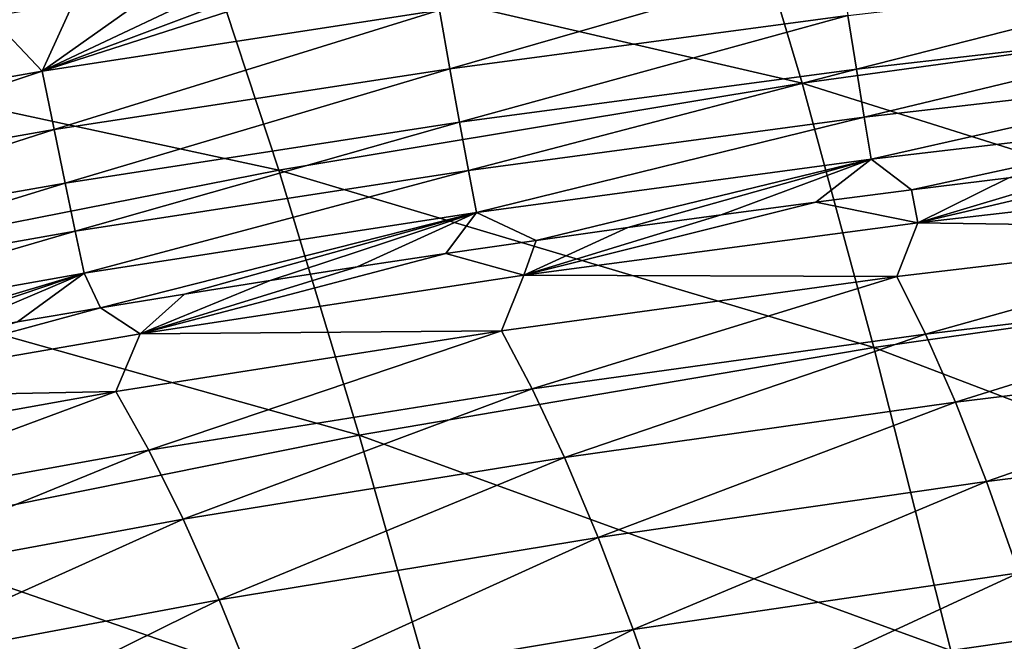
# Model space of a CAD drawing. Header units: millimetres. Extents: x -300 to 300, y -500 to 500.
# Tile 716 of 988: x -95 to -76, y 471 to 483. Entities that reach past the tile are written whole.
import ezdxf

# ---------------------------------------------------------------- set-up
doc = ezdxf.new("R2010")
doc.units = ezdxf.units.MM
doc.header["$LTSCALE"] = 81.481481
for name, color, linetype in [('20', 7, 'CONTINUOUS'), ('22', 7, 'CONTINUOUS'), ('25', 7, 'CONTINUOUS')]:
    doc.layers.add(name, color=color, linetype=linetype)

msp = doc.modelspace()

# ---------------------------------------------------------------- linework, layer by layer
at = {"layer": '20', "color": 7, "linetype": 'CONTINUOUS'}
for points in [[(-101.49, 482.276, 26.946), (-91.508, 484.192, 27.01), (-102.941, 485.894, 22.019), (-101.49, 482.276, 26.946)], [(-91.508, 484.192, 27.01), (-79.917, 481.502, 31.713), (-81.211, 485.856, 27.068), (-91.508, 484.192, 27.01)], [(-79.917, 481.502, 31.713), (-69.46, 482.94, 31.772), (-81.211, 485.856, 27.068), (-79.917, 481.502, 31.713)], [(-101.49, 482.276, 26.946), (-90.064, 479.818, 31.646), (-91.508, 484.192, 27.01), (-101.49, 482.276, 26.946)], [(-90.064, 479.818, 31.646), (-79.917, 481.502, 31.713), (-91.508, 484.192, 27.01), (-90.064, 479.818, 31.646)], [(-79.917, 481.502, 31.713), (-68.237, 477.829, 36.129), (-69.46, 482.94, 31.772), (-79.917, 481.502, 31.713)], [(-99.905, 477.88, 31.572), (-90.064, 479.818, 31.646), (-101.49, 482.276, 26.946), (-99.905, 477.88, 31.572)], [(-90.064, 479.818, 31.646), (-78.521, 476.377, 36.064), (-79.917, 481.502, 31.713), (-90.064, 479.818, 31.646)], [(-78.521, 476.377, 36.064), (-68.237, 477.829, 36.129), (-79.917, 481.502, 31.713), (-78.521, 476.377, 36.064)], [(-99.905, 477.88, 31.572), (-88.505, 474.678, 35.99), (-90.064, 479.818, 31.646), (-99.905, 477.88, 31.572)], [(-88.505, 474.678, 35.99), (-78.521, 476.377, 36.064), (-90.064, 479.818, 31.646), (-88.505, 474.678, 35.99)], [(-98.191, 472.726, 35.907), (-88.505, 474.678, 35.99), (-99.905, 477.88, 31.572), (-98.191, 472.726, 35.907)], [(-78.521, 476.377, 36.064), (-66.93, 471.961, 40.201), (-68.237, 477.829, 36.129), (-78.521, 476.377, 36.064)], [(-88.505, 474.678, 35.99), (-77.028, 470.5, 40.13), (-78.521, 476.377, 36.064), (-88.505, 474.678, 35.99)], [(-77.028, 470.5, 40.13), (-66.93, 471.961, 40.201), (-78.521, 476.377, 36.064), (-77.028, 470.5, 40.13)], [(-98.191, 472.726, 35.907), (-86.834, 468.791, 40.05), (-88.505, 474.678, 35.99), (-98.191, 472.726, 35.907)], [(-86.834, 468.791, 40.05), (-77.028, 470.5, 40.13), (-88.505, 474.678, 35.99), (-86.834, 468.791, 40.05)], [(-96.351, 466.83, 39.961), (-86.834, 468.791, 40.05), (-98.191, 472.726, 35.907), (-96.351, 466.83, 39.961)], [(-77.028, 470.5, 40.13), (-65.543, 465.356, 43.997), (-66.93, 471.961, 40.201), (-77.028, 470.5, 40.13)]]:
    msp.add_3dface(points, dxfattribs=at)
at = {"layer": '22', "color": 7, "linetype": 'CONTINUOUS'}
for points in [[(-69.842, 479.692, 11.594), (-77.673, 478.795, 11.471), (-72.055, 480.114, 10.082), (-69.842, 479.692, 11.594)], [(-72.055, 480.114, 10.082), (-77.673, 478.795, 11.471), (-73.995, 479.892, 10.067), (-72.055, 480.114, 10.082)], [(-73.995, 479.892, 10.067), (-77.673, 478.795, 11.471), (-75.907, 479.665, 10.051), (-73.995, 479.892, 10.067)], [(-75.907, 479.665, 10.051), (-77.673, 478.795, 11.471), (-77.792, 479.433, 10.036), (-75.907, 479.665, 10.051)], [(-69.842, 479.692, 11.594), (-70.206, 478.683, 13.392), (-77.673, 478.795, 11.471), (-69.842, 479.692, 11.594)], [(-77.792, 479.433, 10.036), (-77.673, 478.795, 11.471), (-79.651, 479.196, 10.019), (-77.792, 479.433, 10.036)], [(-77.673, 478.795, 11.471), (-85.309, 477.779, 11.337), (-79.651, 479.196, 10.019), (-77.673, 478.795, 11.471)], [(-79.651, 479.196, 10.019), (-85.309, 477.779, 11.337), (-81.486, 478.953, 10.003), (-79.651, 479.196, 10.019)], [(-81.486, 478.953, 10.003), (-85.309, 477.779, 11.337), (-83.294, 478.706, 9.986), (-81.486, 478.953, 10.003)], [(-77.673, 478.795, 11.471), (-78.075, 477.753, 13.272), (-85.309, 477.779, 11.337), (-77.673, 478.795, 11.471)], [(-70.206, 478.683, 13.392), (-78.075, 477.753, 13.272), (-77.673, 478.795, 11.471), (-70.206, 478.683, 13.392)], [(-83.294, 478.706, 9.986), (-85.309, 477.779, 11.337), (-85.075, 478.454, 9.969), (-83.294, 478.706, 9.986)], [(-78.075, 477.753, 13.272), (-70.206, 478.683, 13.392), (-77.52, 476.638, 15.083), (-78.075, 477.753, 13.272)], [(-77.52, 476.638, 15.083), (-70.206, 478.683, 13.392), (-69.699, 477.577, 15.196), (-77.52, 476.638, 15.083)], [(-85.075, 478.454, 9.969), (-85.309, 477.779, 11.337), (-86.825, 478.199, 9.952), (-85.075, 478.454, 9.969)], [(-85.309, 477.779, 11.337), (-92.752, 476.644, 11.193), (-86.825, 478.199, 9.952), (-85.309, 477.779, 11.337)], [(-86.825, 478.199, 9.952), (-92.752, 476.644, 11.193), (-88.544, 477.941, 9.935), (-86.825, 478.199, 9.952)], [(-88.544, 477.941, 9.935), (-92.752, 476.644, 11.193), (-90.232, 477.679, 9.917), (-88.544, 477.941, 9.935)], [(-85.309, 477.779, 11.337), (-85.746, 476.7, 13.141), (-92.752, 476.644, 11.193), (-85.309, 477.779, 11.337)], [(-90.232, 477.679, 9.917), (-92.752, 476.644, 11.193), (-91.892, 477.414, 9.9), (-90.232, 477.679, 9.917)], [(-78.075, 477.753, 13.272), (-85.746, 476.7, 13.141), (-85.309, 477.779, 11.337), (-78.075, 477.753, 13.272)], [(-85.746, 476.7, 13.141), (-78.075, 477.753, 13.272), (-85.148, 475.576, 14.96), (-85.746, 476.7, 13.141)], [(-85.148, 475.576, 14.96), (-78.075, 477.753, 13.272), (-77.52, 476.638, 15.083), (-85.148, 475.576, 14.96)], [(-77.52, 476.638, 15.083), (-69.699, 477.577, 15.196), (-76.943, 475.319, 16.9), (-77.52, 476.638, 15.083)], [(-76.943, 475.319, 16.9), (-69.699, 477.577, 15.196), (-69.172, 476.267, 17.005), (-76.943, 475.319, 16.9)], [(-91.892, 477.414, 9.9), (-92.752, 476.644, 11.193), (-93.525, 477.145, 9.882), (-91.892, 477.414, 9.9)], [(-92.752, 476.644, 11.193), (-100.005, 475.386, 11.039), (-93.525, 477.145, 9.882), (-92.752, 476.644, 11.193)], [(-93.525, 477.145, 9.882), (-100.005, 475.386, 11.039), (-95.132, 476.873, 9.865), (-93.525, 477.145, 9.882)], [(-85.746, 476.7, 13.141), (-93.224, 475.523, 13.001), (-92.752, 476.644, 11.193), (-85.746, 476.7, 13.141)], [(-93.224, 475.523, 13.001), (-85.746, 476.7, 13.141), (-92.585, 474.389, 14.829), (-93.224, 475.523, 13.001)], [(-92.585, 474.389, 14.829), (-85.746, 476.7, 13.141), (-85.148, 475.576, 14.96), (-92.585, 474.389, 14.829)], [(-92.752, 476.644, 11.193), (-93.224, 475.523, 13.001), (-100.005, 475.386, 11.039), (-92.752, 476.644, 11.193)], [(-85.148, 475.576, 14.96), (-77.52, 476.638, 15.083), (-84.524, 474.247, 16.785), (-85.148, 475.576, 14.96)], [(-84.524, 474.247, 16.785), (-77.52, 476.638, 15.083), (-76.943, 475.319, 16.9), (-84.524, 474.247, 16.785)], [(-76.943, 475.319, 16.9), (-69.172, 476.267, 17.005), (-76.341, 473.78, 18.723), (-76.943, 475.319, 16.9)], [(-76.341, 473.78, 18.723), (-69.172, 476.267, 17.005), (-68.623, 474.738, 18.821), (-76.341, 473.78, 18.723)], [(-93.224, 475.523, 13.001), (-100.51, 474.218, 12.853), (-100.005, 475.386, 11.039), (-93.224, 475.523, 13.001)], [(-100.51, 474.218, 12.853), (-93.224, 475.523, 13.001), (-99.834, 473.072, 14.689), (-100.51, 474.218, 12.853)], [(-99.834, 473.072, 14.689), (-93.224, 475.523, 13.001), (-92.585, 474.389, 14.829), (-99.834, 473.072, 14.689)], [(-92.585, 474.389, 14.829), (-85.148, 475.576, 14.96), (-91.918, 473.047, 16.661), (-92.585, 474.389, 14.829)], [(-91.918, 473.047, 16.661), (-85.148, 475.576, 14.96), (-84.524, 474.247, 16.785), (-91.918, 473.047, 16.661)], [(-84.524, 474.247, 16.785), (-76.943, 475.319, 16.9), (-83.872, 472.696, 18.615), (-84.524, 474.247, 16.785)], [(-83.872, 472.696, 18.615), (-76.943, 475.319, 16.9), (-76.341, 473.78, 18.723), (-83.872, 472.696, 18.615)], [(-76.341, 473.78, 18.723), (-68.623, 474.738, 18.821), (-75.713, 472.007, 20.552), (-76.341, 473.78, 18.723)], [(-99.834, 473.072, 14.689), (-92.585, 474.389, 14.829), (-99.127, 471.718, 16.531), (-99.834, 473.072, 14.689)], [(-99.127, 471.718, 16.531), (-92.585, 474.389, 14.829), (-91.918, 473.047, 16.661), (-99.127, 471.718, 16.531)], [(-91.918, 473.047, 16.661), (-84.524, 474.247, 16.785), (-91.22, 471.485, 18.5), (-91.918, 473.047, 16.661)], [(-91.22, 471.485, 18.5), (-84.524, 474.247, 16.785), (-83.872, 472.696, 18.615), (-91.22, 471.485, 18.5)], [(-83.872, 472.696, 18.615), (-76.341, 473.78, 18.723), (-83.191, 470.912, 20.452), (-83.872, 472.696, 18.615)], [(-83.191, 470.912, 20.452), (-76.341, 473.78, 18.723), (-75.713, 472.007, 20.552), (-83.191, 470.912, 20.452)], [(-99.127, 471.718, 16.531), (-91.918, 473.047, 16.661), (-98.387, 470.142, 18.379), (-99.127, 471.718, 16.531)], [(-98.387, 470.142, 18.379), (-91.918, 473.047, 16.661), (-91.22, 471.485, 18.5), (-98.387, 470.142, 18.379)], [(-91.22, 471.485, 18.5), (-83.872, 472.696, 18.615), (-90.49, 469.687, 20.344), (-91.22, 471.485, 18.5)], [(-90.49, 469.687, 20.344), (-83.872, 472.696, 18.615), (-83.191, 470.912, 20.452), (-90.49, 469.687, 20.344)], [(-83.191, 470.912, 20.452), (-75.713, 472.007, 20.552), (-82.48, 468.881, 22.29), (-83.191, 470.912, 20.452)], [(-82.48, 468.881, 22.29), (-75.713, 472.007, 20.552), (-75.057, 469.987, 22.384), (-82.48, 468.881, 22.29)], [(-98.387, 470.142, 18.379), (-91.22, 471.485, 18.5), (-97.61, 468.331, 20.23), (-98.387, 470.142, 18.379)], [(-97.61, 468.331, 20.23), (-91.22, 471.485, 18.5), (-90.49, 469.687, 20.344), (-97.61, 468.331, 20.23)], [(-90.49, 469.687, 20.344), (-83.191, 470.912, 20.452), (-89.725, 467.645, 22.188), (-90.49, 469.687, 20.344)], [(-89.725, 467.645, 22.188), (-83.191, 470.912, 20.452), (-82.48, 468.881, 22.29), (-89.725, 467.645, 22.188)]]:
    msp.add_3dface(points, dxfattribs=at)
at = {"layer": '25', "color": 7, "linetype": 'CONTINUOUS'}
for points in [[(-89.028, 483.848, 2.209), (-87.294, 484.102, 2.197), (-94.652, 481.735, 3.288), (-89.028, 483.848, 2.209)], [(-87.294, 484.102, 2.197), (-86.949, 482.92, 3.253), (-94.652, 481.735, 3.288), (-87.294, 484.102, 2.197)], [(-79.202, 483.958, 3.22), (-86.748, 481.784, 4.431), (-86.949, 482.92, 3.253), (-79.202, 483.958, 3.22)], [(-79.025, 482.817, 4.417), (-86.748, 481.784, 4.431), (-79.202, 483.958, 3.22), (-79.025, 482.817, 4.417)], [(-90.73, 483.591, 2.221), (-89.028, 483.848, 2.209), (-94.652, 481.735, 3.288), (-90.73, 483.591, 2.221)], [(-92.403, 483.33, 2.233), (-90.73, 483.591, 2.221), (-94.652, 481.735, 3.288), (-92.403, 483.33, 2.233)], [(-71.263, 483.712, 4.404), (-78.861, 481.775, 5.711), (-79.025, 482.817, 4.417), (-71.263, 483.712, 4.404)], [(-71.12, 482.669, 5.717), (-78.861, 481.775, 5.711), (-71.263, 483.712, 4.404), (-71.12, 482.669, 5.717)], [(-94.047, 483.066, 2.245), (-92.403, 483.33, 2.233), (-94.652, 481.735, 3.288), (-94.047, 483.066, 2.245)], [(-95.666, 482.799, 2.257), (-94.047, 483.066, 2.245), (-94.652, 481.735, 3.288), (-95.666, 482.799, 2.257)], [(-95.666, 482.799, 2.257), (-94.652, 481.735, 3.288), (-102.306, 480.387, 3.324), (-95.666, 482.799, 2.257)], [(-86.949, 482.92, 3.253), (-94.424, 480.604, 4.444), (-94.652, 481.735, 3.288), (-86.949, 482.92, 3.253)], [(-86.748, 481.784, 4.431), (-94.424, 480.604, 4.444), (-86.949, 482.92, 3.253), (-86.748, 481.784, 4.431)], [(-79.025, 482.817, 4.417), (-86.56, 480.744, 5.704), (-86.748, 481.784, 4.431), (-79.025, 482.817, 4.417)], [(-78.861, 481.775, 5.711), (-86.56, 480.744, 5.704), (-79.025, 482.817, 4.417), (-78.861, 481.775, 5.711)], [(-71.12, 482.669, 5.717), (-78.71, 480.844, 7.089), (-78.861, 481.775, 5.711), (-71.12, 482.669, 5.717)], [(-70.99, 481.739, 7.114), (-78.71, 480.844, 7.089), (-71.12, 482.669, 5.717), (-70.99, 481.739, 7.114)], [(-94.652, 481.735, 3.288), (-102.051, 479.263, 4.457), (-102.306, 480.387, 3.324), (-94.652, 481.735, 3.288)], [(-94.424, 480.604, 4.444), (-102.051, 479.263, 4.457), (-94.652, 481.735, 3.288), (-94.424, 480.604, 4.444)], [(-86.748, 481.784, 4.431), (-94.211, 479.567, 5.695), (-94.424, 480.604, 4.444), (-86.748, 481.784, 4.431)], [(-86.56, 480.744, 5.704), (-94.211, 479.567, 5.695), (-86.748, 481.784, 4.431), (-86.56, 480.744, 5.704)], [(-78.861, 481.775, 5.711), (-86.387, 479.812, 7.06), (-86.56, 480.744, 5.704), (-78.861, 481.775, 5.711)], [(-78.71, 480.844, 7.089), (-86.387, 479.812, 7.06), (-78.861, 481.775, 5.711), (-78.71, 480.844, 7.089)], [(-70.99, 481.739, 7.114), (-78.575, 480.032, 8.535), (-78.71, 480.844, 7.089), (-70.99, 481.739, 7.114)], [(-70.873, 480.932, 8.579), (-78.575, 480.032, 8.535), (-70.99, 481.739, 7.114), (-70.873, 480.932, 8.579)], [(-70.873, 480.932, 8.579), (-77.792, 479.433, 10.036), (-78.575, 480.032, 8.535), (-70.873, 480.932, 8.579)], [(-75.907, 479.665, 10.051), (-77.792, 479.433, 10.036), (-70.873, 480.932, 8.579), (-75.907, 479.665, 10.051)], [(-86.56, 480.744, 5.704), (-94.016, 478.635, 7.028), (-94.211, 479.567, 5.695), (-86.56, 480.744, 5.704)], [(-86.387, 479.812, 7.06), (-94.016, 478.635, 7.028), (-86.56, 480.744, 5.704), (-86.387, 479.812, 7.06)], [(-78.71, 480.844, 7.089), (-86.232, 478.997, 8.485), (-86.387, 479.812, 7.06), (-78.71, 480.844, 7.089)], [(-78.575, 480.032, 8.535), (-86.232, 478.997, 8.485), (-78.71, 480.844, 7.089), (-78.575, 480.032, 8.535)], [(-94.424, 480.604, 4.444), (-101.813, 478.23, 5.683), (-102.051, 479.263, 4.457), (-94.424, 480.604, 4.444)], [(-94.211, 479.567, 5.695), (-101.813, 478.23, 5.683), (-94.424, 480.604, 4.444), (-94.211, 479.567, 5.695)], [(-78.575, 480.032, 8.535), (-85.075, 478.454, 9.969), (-86.232, 478.997, 8.485), (-78.575, 480.032, 8.535)], [(-83.294, 478.706, 9.986), (-85.075, 478.454, 9.969), (-78.575, 480.032, 8.535), (-83.294, 478.706, 9.986)], [(-81.486, 478.953, 10.003), (-83.294, 478.706, 9.986), (-78.575, 480.032, 8.535), (-81.486, 478.953, 10.003)], [(-79.651, 479.196, 10.019), (-81.486, 478.953, 10.003), (-78.575, 480.032, 8.535), (-79.651, 479.196, 10.019)], [(-77.792, 479.433, 10.036), (-79.651, 479.196, 10.019), (-78.575, 480.032, 8.535), (-77.792, 479.433, 10.036)], [(-86.387, 479.812, 7.06), (-93.84, 477.816, 8.43), (-94.016, 478.635, 7.028), (-86.387, 479.812, 7.06)], [(-86.232, 478.997, 8.485), (-93.84, 477.816, 8.43), (-86.387, 479.812, 7.06), (-86.232, 478.997, 8.485)], [(-94.211, 479.567, 5.695), (-101.594, 477.298, 6.992), (-101.813, 478.23, 5.683), (-94.211, 479.567, 5.695)], [(-94.016, 478.635, 7.028), (-101.594, 477.298, 6.992), (-94.211, 479.567, 5.695), (-94.016, 478.635, 7.028)], [(-86.232, 478.997, 8.485), (-93.525, 477.145, 9.882), (-93.84, 477.816, 8.43), (-86.232, 478.997, 8.485)], [(-91.892, 477.414, 9.9), (-93.525, 477.145, 9.882), (-86.232, 478.997, 8.485), (-91.892, 477.414, 9.9)], [(-90.232, 477.679, 9.917), (-91.892, 477.414, 9.9), (-86.232, 478.997, 8.485), (-90.232, 477.679, 9.917)], [(-88.544, 477.941, 9.935), (-90.232, 477.679, 9.917), (-86.232, 478.997, 8.485), (-88.544, 477.941, 9.935)], [(-86.825, 478.199, 9.952), (-88.544, 477.941, 9.935), (-86.232, 478.997, 8.485), (-86.825, 478.199, 9.952)], [(-85.075, 478.454, 9.969), (-86.825, 478.199, 9.952), (-86.232, 478.997, 8.485), (-85.075, 478.454, 9.969)], [(-94.016, 478.635, 7.028), (-101.396, 476.475, 8.369), (-101.594, 477.298, 6.992), (-94.016, 478.635, 7.028)], [(-93.84, 477.816, 8.43), (-101.396, 476.475, 8.369), (-94.016, 478.635, 7.028), (-93.84, 477.816, 8.43)], [(-93.84, 477.816, 8.43), (-99.811, 476.036, 9.812), (-101.396, 476.475, 8.369), (-93.84, 477.816, 8.43)], [(-98.274, 476.319, 9.83), (-99.811, 476.036, 9.812), (-93.84, 477.816, 8.43), (-98.274, 476.319, 9.83)], [(-96.715, 476.597, 9.847), (-98.274, 476.319, 9.83), (-93.84, 477.816, 8.43), (-96.715, 476.597, 9.847)], [(-95.132, 476.873, 9.865), (-96.715, 476.597, 9.847), (-93.84, 477.816, 8.43), (-95.132, 476.873, 9.865)], [(-93.525, 477.145, 9.882), (-95.132, 476.873, 9.865), (-93.84, 477.816, 8.43), (-93.525, 477.145, 9.882)]]:
    msp.add_3dface(points, dxfattribs=at)

doc.saveas('drawing.dxf')
